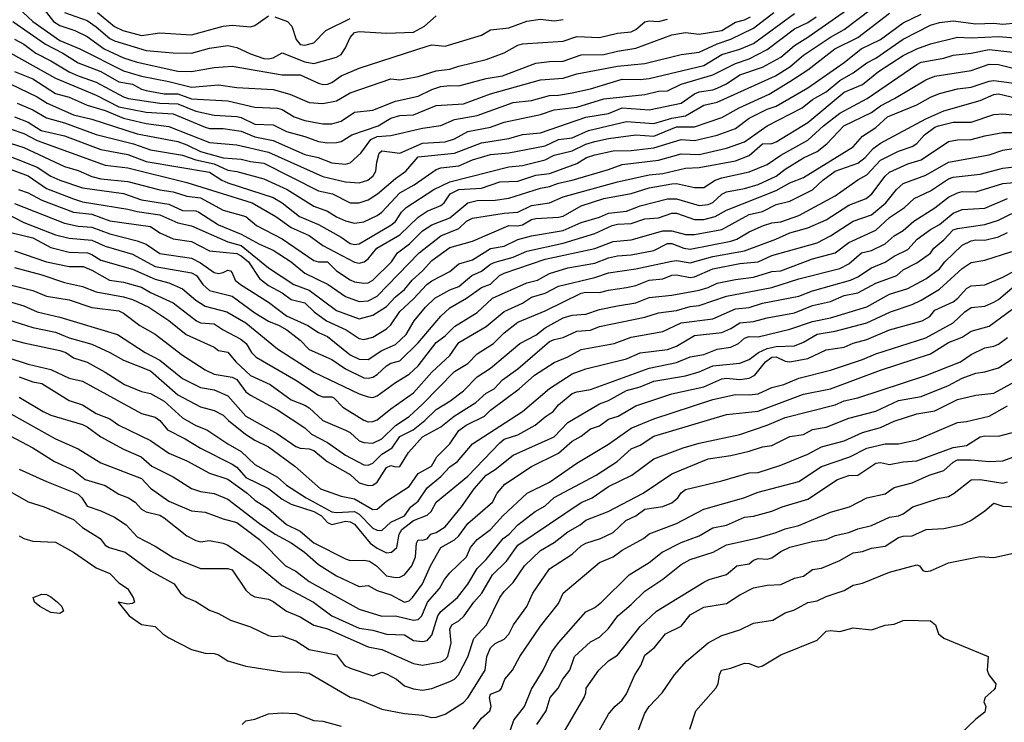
# Model space of a CAD drawing. Header units: metres. Extents: x -46681 to -43747, y -240911 to -237677.
# Tile 443 of 656: x -44693 to -44584, y -239536 to -239459. Entities that reach past the tile are written whole.
import ezdxf

# ---------------------------------------------------------------- set-up
doc = ezdxf.new("R2010")
doc.units = ezdxf.units.M
doc.layers.add('CONTOUR_INDEX', color=1, linetype='Continuous')
doc.layers.add('CONTOUR_INTER', color=3, linetype='Continuous')

msp = doc.modelspace()

# ---------------------------------------------------------------- linework, layer by layer
at = {"layer": 'CONTOUR_INDEX'}
for points, elevation in [([(-44692.84, -239468.02), (-44691.1, -239468.75), (-44689.6, -239469.62), (-44687.6, -239470.2), (-44684.1, -239471.47), (-44679.99, -239472.52), (-44678.1, -239473.17), (-44674.6, -239473.77), (-44673.1, -239474.26), (-44671.1, -239474.7), (-44669.6, -239475.4), (-44668.6, -239475.54), (-44665.6, -239476.36), (-44663.04, -239477.52), (-44660.1, -239479.36), (-44658.6, -239479.91), (-44657.6, -239480.56), (-44656.6, -239481.01), (-44655.6, -239481.26), (-44654.6, -239481.1), (-44653.1, -239480.41), (-44652.59, -239480.02), (-44650.6, -239477.89), (-44649.04, -239477.02), (-44646.6, -239475.32), (-44646.1, -239475.16), (-44644.1, -239474.94), (-44642.6, -239474.25), (-44640.6, -239473.68), (-44638.6, -239473.51), (-44634.6, -239472.73), (-44633.1, -239472.01), (-44631.6, -239471.83), (-44629.82, -239471.02), (-44625.6, -239470.06), (-44622.6, -239470.27), (-44620.6, -239469.67), (-44619.1, -239469.43), (-44617.1, -239468.23), (-44615.6, -239467.92), (-44609.2, -239465.02), (-44607.6, -239464.01), (-44606.1, -239462.72), (-44603.1, -239460.74), (-44601.6, -239459.91), (-44597.1, -239456.45)], 85), ([(-44693.29, -239459.02), (-44689.68, -239461.52), (-44687.78, -239462.52), (-44686.1, -239463.59), (-44683.6, -239464.52), (-44681.6, -239465.67), (-44680.1, -239465.94), (-44679.1, -239466.48), (-44678.6, -239466.62), (-44676.6, -239467), (-44675.1, -239467), (-44673.6, -239467.54), (-44669.6, -239467.75), (-44666.6, -239468.45), (-44664.1, -239468.57), (-44663.6, -239468.71), (-44662.28, -239469.52), (-44661.1, -239469.92), (-44659.1, -239470.29), (-44658.1, -239470.29), (-44657.1, -239470.02), (-44655.6, -239469.01), (-44653.6, -239468.79), (-44651.1, -239467.8), (-44648.6, -239467.24), (-44647.1, -239466.52), (-44646.1, -239466.2), (-44645.1, -239466.06), (-44644.1, -239466.1), (-44641.1, -239465.29), (-44639.31, -239465.02), (-44635.6, -239463.6), (-44634.1, -239463.41), (-44632.6, -239463.39), (-44630.6, -239462.68), (-44628.1, -239462.66), (-44626.6, -239462.28), (-44624.6, -239461.96), (-44620.6, -239460.48), (-44619.1, -239460.24), (-44617.6, -239460.42), (-44615.1, -239460), (-44613.6, -239459.09), (-44612.6, -239458.83), (-44611.95, -239458.52)], 80), ([(-44697.1, -239474.01), (-44691.6, -239476.02), (-44689.6, -239477.43), (-44686.6, -239478.58), (-44685.6, -239478.88), (-44680.6, -239479.7), (-44679.6, -239479.98), (-44677.1, -239480.32), (-44675.1, -239481.22), (-44673.6, -239481.54), (-44669.6, -239483.3), (-44668.1, -239483.72), (-44665.1, -239486.16), (-44662.32, -239488.02), (-44660.6, -239488.63), (-44657.6, -239490.88), (-44655.1, -239491.78), (-44653.6, -239491.38), (-44652.1, -239490.43), (-44651.1, -239489.38), (-44650.1, -239488.57), (-44649.24, -239487.52), (-44648.1, -239486.51), (-44647.1, -239485.37), (-44645.1, -239483.93), (-44642.6, -239483.22), (-44638.6, -239481.52), (-44637.6, -239481.56), (-44637.1, -239481.45), (-44636.1, -239480.86), (-44635.6, -239480.74), (-44633.1, -239480.59), (-44632.6, -239480.46), (-44630.6, -239479.34), (-44628.1, -239478.54), (-44625.1, -239477.97), (-44623.1, -239477.37), (-44620.6, -239476.91), (-44620.1, -239476.88), (-44618.1, -239477.32), (-44617.1, -239477.3), (-44615.82, -239476.52), (-44615.1, -239476.24), (-44612.1, -239475.59), (-44610.1, -239474.77), (-44608.6, -239473.75), (-44605.6, -239472.09), (-44603.89, -239470.52), (-44602.1, -239469.14), (-44599.09, -239467.52), (-44593.6, -239463.75), (-44593.1, -239463.51), (-44590.6, -239463.06), (-44589.6, -239462.72), (-44587.6, -239462.52), (-44585.6, -239462.1), (-44579.1, -239462.84)], 90), ([(-44693.1, -239484.29), (-44689.6, -239485.51), (-44687.1, -239486.01), (-44685.56, -239486.02), (-44684.6, -239486.42), (-44682.65, -239487.52), (-44681.1, -239487.76), (-44679.1, -239488.3), (-44678.1, -239488.91), (-44675.6, -239490.04), (-44673.04, -239492.02), (-44672.6, -239492.23), (-44671.1, -239492.34), (-44670.1, -239493.02), (-44668.15, -239494.02), (-44667.58, -239494.52), (-44666.98, -239495.52), (-44666.45, -239496.02), (-44662.1, -239498.54), (-44659.6, -239500.21), (-44659.1, -239500.39), (-44658.1, -239500.41), (-44657.89, -239500.52), (-44656.89, -239501.52), (-44654.6, -239502.97), (-44654.1, -239503.16), (-44653.6, -239503.13), (-44653.1, -239502.93), (-44651.6, -239501.71), (-44649.1, -239499.97), (-44647.1, -239497.67), (-44645.1, -239495.84), (-44644.1, -239494.39), (-44641.1, -239492.65), (-44639.1, -239490.99), (-44637.1, -239490.08), (-44636.1, -239489.39), (-44634.6, -239488.95), (-44633.1, -239488.18), (-44629.1, -239487.24), (-44627.6, -239486.71), (-44624.6, -239486.28), (-44620.6, -239485.42), (-44620.1, -239485.37), (-44618.6, -239485.63), (-44616.1, -239484.92), (-44612.6, -239484.31), (-44609.14, -239483.02), (-44607.6, -239482.3), (-44605.6, -239481.77), (-44603.6, -239480.87), (-44601.1, -239479.27), (-44599.18, -239478.52), (-44598.54, -239478.02), (-44597.1, -239476.07), (-44596.6, -239475.62), (-44594.6, -239474.72), (-44593.1, -239474.28), (-44590.1, -239472.26), (-44589.1, -239472.07), (-44587.6, -239472.04), (-44586.1, -239471.62), (-44584.1, -239471.26), (-44581.1, -239471.26)], 95), ([(-44694.6, -239493.77), (-44692.1, -239494.44), (-44688.1, -239495.27), (-44687.47, -239495.52), (-44686.6, -239496.09), (-44685.1, -239496.58), (-44683.1, -239497.68), (-44681, -239499.02), (-44679.1, -239499.79), (-44678.1, -239500.04), (-44676.6, -239500.87), (-44674.6, -239502.72), (-44673.1, -239503.55), (-44671.91, -239504.02), (-44669.6, -239505.58), (-44668.1, -239506.42), (-44666.6, -239507.87), (-44664.1, -239509.26), (-44663.1, -239510.14), (-44660.93, -239511.52), (-44658.1, -239513.06), (-44657.6, -239513.16), (-44655.6, -239513.02), (-44655.1, -239513.32), (-44653.6, -239514.87), (-44653.1, -239515.09), (-44652.6, -239515.11), (-44651.6, -239514.2), (-44650.09, -239513.52), (-44649.41, -239512.52), (-44648.6, -239511.9), (-44647.6, -239510.44), (-44646.1, -239509.19), (-44645.1, -239508.12), (-44644.27, -239507.52), (-44642.6, -239505.57), (-44637.1, -239502), (-44634.1, -239499.47), (-44631.6, -239497.85), (-44630.1, -239497.31), (-44625.6, -239496.19), (-44624.1, -239495.56), (-44621.1, -239495.19), (-44620.1, -239494.81), (-44618.1, -239493.65), (-44615.1, -239493.3), (-44614.1, -239492.86), (-44613.1, -239492.22), (-44611.6, -239492.1), (-44610.1, -239491.69), (-44607.1, -239491.13), (-44605.1, -239490.34), (-44603.1, -239489.89), (-44601.6, -239489.21), (-44600.1, -239488.92), (-44598.1, -239487.88), (-44595.79, -239487.02), (-44595.1, -239486.39), (-44593.6, -239485.63), (-44592.1, -239484.56), (-44591.71, -239484.02), (-44590.6, -239483.09), (-44589.6, -239481.99), (-44589.1, -239481.82), (-44586.1, -239481.4), (-44584.6, -239480.9), (-44583.1, -239480.2)], 100), ([(-44693.6, -239504.7), (-44691.1, -239506.02), (-44688.7, -239507.52), (-44686.6, -239508.49), (-44685.32, -239509.52), (-44683.1, -239510.18), (-44681.6, -239511.13), (-44680.55, -239511.52), (-44679.82, -239512.02), (-44679.1, -239512.76), (-44678.6, -239513.06), (-44677.1, -239513.45), (-44676.6, -239513.72), (-44674.1, -239515.72), (-44673.1, -239516.23), (-44672.6, -239516.38), (-44671.6, -239516.23), (-44670.1, -239516.51), (-44669.6, -239516.74), (-44666.1, -239519.13), (-44663.6, -239521.2), (-44660.13, -239523.02), (-44658.1, -239524.53), (-44655.1, -239525.9), (-44653.6, -239526.12), (-44652.1, -239526.56), (-44650.1, -239526.64), (-44649.1, -239527.25), (-44648.1, -239527.36), (-44647.6, -239527.24), (-44647.1, -239526.67), (-44646.42, -239524.52), (-44646.1, -239524.06), (-44644.26, -239522.52), (-44643.1, -239521.06), (-44642.1, -239519.32), (-44641.1, -239518.31), (-44639.23, -239516.02), (-44638.57, -239515.52), (-44637.6, -239514.51), (-44635.7, -239513.02), (-44634.6, -239512.4), (-44633.6, -239511.5), (-44628.96, -239509.02), (-44626.66, -239507.52), (-44625.1, -239506.14), (-44624.1, -239505.72), (-44622.6, -239504.73), (-44614.6, -239502.35), (-44611.1, -239501.97), (-44606.1, -239500.11), (-44603.1, -239499.5), (-44597.6, -239497.47), (-44592.1, -239495.64), (-44590.1, -239494.42), (-44588.6, -239493.83), (-44587.6, -239493.17), (-44585.6, -239492.59), (-44583.1, -239490.78)], 105), ([(-44639.06, -239539.02), (-44638.06, -239536.02), (-44636.88, -239534.52), (-44636.1, -239532.62), (-44634.82, -239530.52), (-44633.84, -239528.52), (-44633.1, -239527.52), (-44630.1, -239524.1), (-44629.1, -239523.6), (-44628.37, -239523.02), (-44625.33, -239520.02), (-44623.1, -239518.64), (-44621.67, -239517.52), (-44619.6, -239516.44), (-44617.6, -239515.73), (-44616.1, -239514.85), (-44614.6, -239514.55), (-44612.6, -239513.64), (-44611.6, -239513.55), (-44609.6, -239512.99), (-44608.43, -239512.52), (-44605.6, -239511.68), (-44602.34, -239509.52), (-44601.1, -239509.05), (-44600.1, -239509.02), (-44598.1, -239507.71), (-44597.6, -239507.65), (-44596.6, -239507.86), (-44595.1, -239507.56), (-44593.6, -239507.43), (-44589.6, -239505.97), (-44588.1, -239505.74), (-44586.6, -239504.8), (-44586.1, -239504.69), (-44584.6, -239504.73), (-44581.1, -239503.82)], 110), ([(-44618.64, -239537.02), (-44617.97, -239535.02), (-44615.77, -239532.52), (-44615.49, -239532.02), (-44615.36, -239531.02), (-44615.15, -239530.52), (-44614.1, -239530.32), (-44612.6, -239529.77), (-44612.1, -239529.79), (-44611.1, -239530.2), (-44610.6, -239530.05), (-44608.6, -239528.83), (-44604.6, -239527.23), (-44603.6, -239526.23), (-44603.1, -239526.16), (-44602.1, -239526.27), (-44600.6, -239525.87), (-44598.6, -239526.09), (-44597.1, -239525.56), (-44596.1, -239525.44), (-44595.1, -239525.04), (-44594.73, -239525.02)], 115), ([(-44594.73, -239525.02), (-44592.1, -239525.07), (-44591.53, -239525.52), (-44591.2, -239526.52), (-44590.6, -239526.99), (-44585.74, -239529.02), (-44585.82, -239530.52), (-44585.67, -239531.02), (-44584.89, -239532.02), (-44584.95, -239532.52), (-44585.1, -239532.71), (-44586.05, -239533.52), (-44586.22, -239534.02), (-44586, -239534.52), (-44586.1, -239535.16), (-44587.1, -239535.91), (-44588.73, -239537.52)], 115)]:
    msp.add_lwpolyline(points, dxfattribs=dict(at, elevation=elevation))
at = {"layer": 'CONTOUR_INTER'}
for points, elevation in [([(-44693.6, -239465.89), (-44690.6, -239467.33), (-44689.51, -239468.02), (-44686.6, -239469.3), (-44684.6, -239469.79), (-44679.6, -239471.41), (-44675.1, -239472.25), (-44674.1, -239472.61), (-44672.6, -239473.36), (-44670.1, -239474.05), (-44668.1, -239474.19), (-44667.1, -239474.46), (-44665.6, -239474.65), (-44659.6, -239477.68), (-44658.04, -239478.02), (-44656.1, -239478.99), (-44655.1, -239478.99), (-44654.1, -239478.67), (-44653.08, -239478.02), (-44651.1, -239476.31), (-44649.94, -239475.52), (-44648.6, -239473.95), (-44644.6, -239473.54), (-44641.6, -239472.39), (-44638.6, -239471.9), (-44637.1, -239471.48), (-44635.1, -239471.29), (-44630.1, -239469.58), (-44627.6, -239469.16), (-44626.1, -239468.53), (-44623.1, -239468.77), (-44619.6, -239468.03), (-44618.1, -239466.98), (-44617.6, -239466.76), (-44616.1, -239466.55), (-44615.6, -239466.35), (-44614.6, -239465.9), (-44613.1, -239464.88), (-44610.6, -239464.06), (-44608.6, -239462.94), (-44607.1, -239461.65), (-44605.6, -239460.74), (-44600.6, -239457.25)], 84), ([(-44693.6, -239462.48), (-44688.6, -239465.28), (-44684.1, -239467.15), (-44681.6, -239468.42), (-44678.6, -239469), (-44675.6, -239469.19), (-44672.1, -239470.68), (-44671.6, -239470.82), (-44670.1, -239470.81), (-44668.1, -239471.09), (-44666.6, -239471.74), (-44664.6, -239472.13), (-44661.1, -239473.69), (-44659.64, -239474.02), (-44658.1, -239474.6), (-44656.6, -239474.73), (-44656.1, -239474.59), (-44654.91, -239473.52), (-44653.82, -239472.02), (-44653.1, -239471.69), (-44651.6, -239471.58), (-44648.1, -239470.79), (-44646.1, -239470.48), (-44644.6, -239469.81), (-44642.1, -239469.37), (-44638.1, -239467.95), (-44636.1, -239467.71), (-44634.1, -239467.16), (-44633.1, -239467.15), (-44631.6, -239466.89), (-44629.6, -239466.44), (-44626.1, -239465.39), (-44624.1, -239465.43), (-44623.1, -239465.3), (-44617.1, -239463.86), (-44615.1, -239462.66), (-44613.1, -239462.06), (-44611.6, -239461.43), (-44607.1, -239458.13)], 82), ([(-44693.6, -239470.85), (-44692.1, -239471.37), (-44690.6, -239472.15), (-44683.1, -239474.84), (-44680.6, -239475.16), (-44674.1, -239476.75), (-44666.92, -239479.02), (-44664.3, -239480.52), (-44662.6, -239481.74), (-44660.6, -239482.61), (-44659.1, -239483.71), (-44655.6, -239485.54), (-44655.1, -239485.64), (-44654.55, -239485.52), (-44654.1, -239485.18), (-44653.15, -239484.02), (-44650.6, -239482.53), (-44648.6, -239480.58), (-44647.6, -239479.92), (-44646.1, -239479.31), (-44645.74, -239479.02), (-44645.07, -239478.02), (-44644.1, -239477.54), (-44641.6, -239477.38), (-44639.6, -239476.71), (-44637.6, -239476.62), (-44635.6, -239475.94), (-44634.1, -239475.76), (-44633.6, -239475.6), (-44631.1, -239474.66), (-44630.01, -239474.02), (-44629.1, -239473.73), (-44627.1, -239473.29), (-44625.1, -239473.24), (-44622.6, -239472.94), (-44619.6, -239472.04), (-44618.1, -239472.13), (-44615.6, -239471.54), (-44613.6, -239470.82), (-44612.1, -239469.66), (-44610.1, -239468.67), (-44609.1, -239468.35), (-44605.6, -239466.32), (-44601.6, -239463.52), (-44599.72, -239462.02), (-44597.6, -239461.02), (-44595.1, -239459.17), (-44593.1, -239458.22)], 87), ([(-44693.13, -239469.52), (-44691.6, -239470.12), (-44690.16, -239471.02), (-44687.6, -239471.63), (-44683.6, -239473.11), (-44680.6, -239473.67), (-44678.6, -239474.44), (-44671.6, -239475.61), (-44670.24, -239476.52), (-44669.6, -239476.81), (-44664.6, -239478.41), (-44663.6, -239479.01), (-44661.69, -239480.52), (-44659.6, -239481.38), (-44657.1, -239482.79), (-44656.1, -239483.49), (-44655.6, -239483.61), (-44655.1, -239483.53), (-44651.6, -239481.48), (-44651.1, -239481.05), (-44650.43, -239480.02), (-44649.93, -239479.52), (-44646.86, -239477.52), (-44645.1, -239476.7), (-44638.6, -239475.05), (-44637.1, -239474.88), (-44634.6, -239474.26), (-44633.6, -239473.76), (-44631.6, -239473.27), (-44630.1, -239472.54), (-44629.1, -239472.23), (-44627.6, -239471.91), (-44624.6, -239471.52), (-44622.6, -239471.67), (-44620.1, -239470.64), (-44618.1, -239470.63), (-44615.1, -239469.6), (-44613.18, -239468.52), (-44609.87, -239467.02), (-44607.6, -239465.65), (-44605.6, -239464.33), (-44602.63, -239462.02), (-44600.1, -239460.79), (-44596.6, -239458.11)], 86), ([(-44693.1, -239460.98), (-44692.1, -239461.53), (-44690.77, -239462.52), (-44689.1, -239463.35), (-44687.1, -239464.56), (-44686.1, -239465.02), (-44684.1, -239465.69), (-44681.1, -239467.31), (-44680.56, -239467.52), (-44677.1, -239468.02), (-44675.1, -239468.1), (-44673.1, -239468.92), (-44671.1, -239469.33), (-44668.6, -239469.48), (-44668.1, -239469.6), (-44666.6, -239470.33), (-44664.6, -239470.41), (-44663.1, -239471.16), (-44661.1, -239471.69), (-44659.6, -239472.23), (-44658.6, -239472.41), (-44657.6, -239472.36), (-44657.1, -239472.25), (-44655.92, -239471.52), (-44652.99, -239470.52), (-44651.6, -239469.68), (-44650.6, -239469.38), (-44649.1, -239469.29), (-44646.6, -239468.29), (-44643.6, -239468.08), (-44640.6, -239467.01), (-44635.1, -239465.46), (-44632.6, -239465.25), (-44631.1, -239464.77), (-44626.6, -239463.94), (-44623.6, -239463.63), (-44619.6, -239462.65), (-44617.6, -239462.39), (-44615.6, -239461.47), (-44614.1, -239460.96), (-44611.6, -239459.75), (-44609.35, -239458.02)], 81), ([(-44692.71, -239457.52), (-44691.1, -239459.02), (-44688.1, -239461.12), (-44685.9, -239462.02), (-44681.1, -239464.45), (-44679.1, -239465.03), (-44676.1, -239465.62), (-44673.6, -239466.27), (-44670.6, -239466), (-44668.6, -239466.3), (-44664.6, -239466.52), (-44662.74, -239467.02), (-44660.6, -239467.93), (-44659.1, -239468.07), (-44657.6, -239467.77), (-44656.1, -239466.89), (-44651.6, -239465.32), (-44650.6, -239465.44), (-44648.6, -239465.09), (-44646.6, -239464.46), (-44645.1, -239464.29), (-44644.1, -239463.93), (-44641.1, -239463.21), (-44639.1, -239462.46), (-44637.6, -239461.64), (-44637.1, -239461.49), (-44632.6, -239461.2), (-44631.1, -239460.67), (-44628.6, -239460.77), (-44626.6, -239460.29), (-44625.1, -239460.17), (-44624.6, -239459.91), (-44623.6, -239459.06), (-44623.1, -239458.93), (-44622.1, -239459.01), (-44621.1, -239458.75)], 79), ([(-44690.1, -239457.35), (-44688.83, -239459.02), (-44688.1, -239459.46), (-44686.45, -239460.02), (-44685.1, -239460.67), (-44683.21, -239462.02), (-44681.1, -239463.03), (-44679.6, -239463.51), (-44675.1, -239464.49), (-44673.6, -239464.53), (-44671.1, -239464.09), (-44669.1, -239463.95), (-44663.6, -239464.9), (-44661.6, -239464.9), (-44659.6, -239465.83), (-44659.1, -239465.98), (-44658.6, -239465.92), (-44658.1, -239465.74), (-44657.1, -239465.01), (-44655.1, -239464.15), (-44647.6, -239461.74), (-44647.1, -239461.6), (-44645.6, -239461.74), (-44641.6, -239460.52), (-44640.6, -239459.94), (-44638.6, -239459.71), (-44636.6, -239458.99), (-44635.1, -239458.75), (-44633.6, -239458.93), (-44632.6, -239458.8)], 78), ([(-44687.6, -239458.04), (-44685.1, -239458.9), (-44684.1, -239459.59), (-44682.6, -239460.88), (-44682.1, -239461.14), (-44678.6, -239462.22), (-44675.6, -239462.48), (-44673.6, -239462.5), (-44671.6, -239461.97), (-44669.6, -239461.68), (-44668.6, -239461.9), (-44667.1, -239462.6), (-44665.6, -239463.1), (-44665.1, -239463.15), (-44664.6, -239463.02), (-44663.6, -239462.49), (-44661.1, -239463.45), (-44660.1, -239463.63), (-44657.6, -239462.96), (-44657.1, -239462.67), (-44656.6, -239461.91), (-44656.1, -239460.8), (-44655.6, -239460.24), (-44655.1, -239460.12), (-44652.1, -239460.29), (-44649.1, -239460.21), (-44647.91, -239459.52), (-44646.6, -239458.39)], 77), ([(-44683.96, -239458.02), (-44682.1, -239459.58), (-44681.16, -239460.02), (-44679.1, -239460.55), (-44677.1, -239460.26), (-44673.6, -239460.47), (-44670.1, -239459.52), (-44669.1, -239459.41), (-44667.1, -239459.61), (-44666.6, -239459.45), (-44665.1, -239458.4)], 76), ([(-44693.6, -239472.44), (-44692.1, -239472.9), (-44687.6, -239475.02), (-44686.1, -239475.44), (-44684.6, -239476.1), (-44683.6, -239476.38), (-44680.6, -239476.66), (-44677.1, -239477.58), (-44675.6, -239477.78), (-44674.1, -239478.27), (-44672.6, -239478.47), (-44670.1, -239479.81), (-44667.6, -239480.52), (-44666.42, -239481.52), (-44663.6, -239482.97), (-44660.1, -239485.35), (-44659.6, -239485.5), (-44658.6, -239485.5), (-44657.59, -239486.52), (-44656.1, -239487.49), (-44655.6, -239487.71), (-44654.6, -239487.86), (-44654.1, -239487.81), (-44653.6, -239487.54), (-44651.52, -239485.52), (-44650.89, -239484.52), (-44649.56, -239483.52), (-44648.1, -239482.08), (-44647.1, -239481.45), (-44645.1, -239480.66), (-44643.1, -239479.01), (-44642.1, -239478.74), (-44640.1, -239478.7), (-44638.6, -239478.5), (-44635.1, -239477.38), (-44634.1, -239477.21), (-44633.1, -239476.83), (-44631.6, -239476.52), (-44627.6, -239475.35), (-44626.1, -239474.77), (-44622.1, -239474.3), (-44619.6, -239473.62), (-44617.6, -239473.68), (-44614.6, -239472.98), (-44612.6, -239472.3), (-44610.1, -239470.53), (-44606.23, -239468.52), (-44605.1, -239467.61), (-44603.6, -239466.76), (-44602.1, -239465.52), (-44600.6, -239464.69), (-44599.1, -239463.57), (-44598.1, -239463.07), (-44595.1, -239460.98), (-44592.1, -239459.44), (-44591.1, -239459.14), (-44589.6, -239458.94), (-44587.1, -239459.26), (-44585.1, -239459.2), (-44584.1, -239459.3), (-44582.6, -239459.16)], 88), ([(-44693.1, -239464.52), (-44691.1, -239465.34), (-44688.6, -239466.96), (-44687.1, -239467.36), (-44685.1, -239468.24), (-44683.1, -239468.84), (-44681.1, -239469.66), (-44678.6, -239470.26), (-44676.1, -239470.59), (-44671.6, -239472.35), (-44668.6, -239472.63), (-44665.1, -239473.43), (-44659.1, -239476.09), (-44656.6, -239476.7), (-44655.1, -239476.79), (-44654.13, -239476.52), (-44653.55, -239476.02), (-44653.27, -239475.52), (-44653.17, -239474.52), (-44652.88, -239473.52), (-44652.6, -239473.27), (-44650.6, -239473.54), (-44648.1, -239472.44), (-44645.6, -239472.28), (-44644.6, -239471.96), (-44643.1, -239471.16), (-44640.6, -239470.67), (-44639.1, -239470.1), (-44635.1, -239469.26), (-44633.6, -239468.76), (-44631.1, -239468.48), (-44628.1, -239467.56), (-44623.6, -239467.07), (-44622.1, -239466.68), (-44621.1, -239466.65), (-44619.6, -239465.91), (-44616.1, -239464.89), (-44613.6, -239463.65), (-44612.1, -239463.15), (-44610.1, -239462.1), (-44607.1, -239459.83), (-44605.6, -239459.14), (-44604.7, -239458.52)], 83), ([(-44664.42, -239458.52), (-44663, -239459.02), (-44662.53, -239459.52), (-44662.04, -239461.02), (-44661.6, -239461.56), (-44661.1, -239461.62), (-44660.1, -239461.36), (-44658.79, -239460.02), (-44656.1, -239458.69)], 76), ([(-44695.1, -239473.3), (-44690.6, -239475.09), (-44689.1, -239476.07), (-44688.1, -239476.5), (-44685.6, -239477.36), (-44681.1, -239477.98), (-44679.1, -239478.67), (-44676.1, -239479.17), (-44674.6, -239479.84), (-44673.1, -239479.9), (-44672.79, -239480.02), (-44670.6, -239481.43), (-44668.1, -239482.46), (-44666.1, -239483.57), (-44664.6, -239484.21), (-44662.59, -239485.52), (-44661.1, -239486.77), (-44658.53, -239488.02), (-44656.6, -239489.33), (-44655.1, -239489.9), (-44654.1, -239489.8), (-44653.1, -239489.29), (-44648.48, -239484.52), (-44646.1, -239482.63), (-44644.1, -239481.84), (-44643.25, -239481.02), (-44642.6, -239480.68), (-44639.1, -239480.14), (-44637.6, -239480.02), (-44636.1, -239479.31), (-44634.1, -239479.01), (-44632.6, -239478.33), (-44626.6, -239476.71), (-44623.1, -239475.92), (-44621.6, -239475.77), (-44619.1, -239475.17), (-44617.6, -239475.13), (-44613.6, -239474.38), (-44612.1, -239473.79), (-44610.62, -239472.52), (-44609.6, -239472.46), (-44609.1, -239472.27), (-44605.6, -239470.17), (-44601.6, -239466.8), (-44599.6, -239465.96), (-44597.82, -239464.52), (-44595.1, -239462.77), (-44593.6, -239462.04), (-44592.1, -239461.49), (-44589.1, -239460.76), (-44587.6, -239460.82), (-44584.6, -239460.66), (-44579.6, -239461.09)], 89), ([(-44692.68, -239477.52), (-44691.6, -239477.92), (-44690.1, -239478.71), (-44686.6, -239480.03), (-44684.6, -239480.27), (-44682.6, -239480.99), (-44678.1, -239481.63), (-44677.1, -239482.33), (-44675.6, -239482.99), (-44673.6, -239483.28), (-44671.6, -239484.29), (-44668.6, -239484.59), (-44668.1, -239484.85), (-44667.3, -239485.52), (-44666.1, -239487.35), (-44665.1, -239488.11), (-44663.6, -239488.92), (-44662.6, -239489.66), (-44661.1, -239490.04), (-44660.06, -239491.02), (-44658.72, -239492.02), (-44656.53, -239493.02), (-44655.1, -239493.97), (-44654.6, -239494.06), (-44653.6, -239493.83), (-44652.1, -239492.9), (-44651.6, -239492.45), (-44650.6, -239490.97), (-44649.1, -239489.6), (-44647.65, -239488.02), (-44647.1, -239487.6), (-44645.1, -239486.57), (-44644.1, -239485.75), (-44642.6, -239485.3), (-44640.6, -239484.04), (-44639.1, -239483.77), (-44637.6, -239483.06), (-44636.1, -239482.64), (-44632.6, -239482.06), (-44630.6, -239481.16), (-44628.6, -239480.58), (-44627.6, -239480.15), (-44625.6, -239479.93), (-44624.1, -239479.35), (-44621.1, -239478.57), (-44620.1, -239478.57), (-44617.6, -239479.31), (-44616.6, -239479.18), (-44616.1, -239478.97), (-44615.1, -239478.04), (-44614.6, -239477.78), (-44612.6, -239477.42), (-44611.1, -239476.99), (-44609.1, -239476.06), (-44608.1, -239475.29), (-44606.1, -239474.04), (-44604.6, -239473.36), (-44603.53, -239472.52), (-44601.65, -239470.52), (-44598.6, -239469.05), (-44597.6, -239468.31), (-44596.04, -239467.52), (-44592.6, -239465.46), (-44591.6, -239465.05), (-44587.6, -239464.43), (-44585.6, -239463.72), (-44584.6, -239463.75), (-44583.1, -239464.11)], 91), ([(-44693.1, -239479.09), (-44687.6, -239481.25), (-44686.1, -239481.59), (-44684.6, -239481.68), (-44682.6, -239482.42), (-44679.6, -239483.19), (-44678.6, -239483.58), (-44677.1, -239484.58), (-44673.6, -239485.12), (-44672.6, -239485.61), (-44671.1, -239486.69), (-44670.6, -239486.78), (-44670.1, -239486.7), (-44669.6, -239486.43), (-44669.29, -239486.52), (-44669.1, -239486.71), (-44668.78, -239487.52), (-44668.19, -239488.02), (-44665.1, -239489.95), (-44663.1, -239491.46), (-44660.77, -239492.52), (-44659.6, -239493.29), (-44658.6, -239493.74), (-44656.1, -239495.75), (-44655.1, -239496.23), (-44654.1, -239496.26), (-44652.6, -239495.29), (-44651.1, -239494.63), (-44649.91, -239493.52), (-44649.03, -239492.02), (-44647.8, -239490.52), (-44646.76, -239489.52), (-44645.1, -239488.61), (-44644.1, -239488.22), (-44642.68, -239487.02), (-44641.6, -239486.53), (-44640.6, -239485.78), (-44640.1, -239485.55), (-44638.1, -239484.98), (-44636.6, -239484.32), (-44632.6, -239483.47), (-44629.1, -239482.39), (-44627.21, -239481.52), (-44626.6, -239481.37), (-44625.1, -239481.28), (-44623.6, -239480.76), (-44622.1, -239480.65), (-44620.6, -239480.14), (-44620.1, -239480.14), (-44618.1, -239480.86), (-44617.1, -239480.85), (-44615.83, -239480.52), (-44614.6, -239479.8), (-44609.1, -239477.63), (-44607.6, -239476.79), (-44606.1, -239476.21), (-44600.6, -239472.84), (-44599.6, -239471.65), (-44598.1, -239470.69), (-44596.83, -239469.52), (-44593.6, -239468.21), (-44592.1, -239467.35), (-44591.1, -239466.94), (-44589.1, -239466.45), (-44587.6, -239466.26), (-44585.6, -239465.58), (-44585.1, -239465.54), (-44582.6, -239465.85)], 92), ([(-44695.1, -239479.65), (-44692.1, -239481.18), (-44688.6, -239482.55), (-44687.1, -239482.89), (-44684.6, -239483.13), (-44683.1, -239483.8), (-44680.1, -239484.67), (-44677.6, -239486.01), (-44673.6, -239486.71), (-44673.04, -239487.02), (-44672.36, -239488.02), (-44671.6, -239488.68), (-44669.1, -239489.29), (-44666.6, -239491.15), (-44665.1, -239492.06), (-44663.93, -239492.52), (-44663.08, -239493.02), (-44661.6, -239494.13), (-44660.6, -239495.19), (-44658.1, -239496.29), (-44656.6, -239497.29), (-44654.6, -239498.3), (-44654.1, -239498.35), (-44653.6, -239498.23), (-44653.1, -239497.92), (-44652.1, -239496.97), (-44651.6, -239496.67), (-44650.6, -239496.41), (-44648.6, -239494.45), (-44646.1, -239491.51), (-44645.1, -239490.57), (-44643.27, -239489.52), (-44641.6, -239488.34), (-44640.6, -239487.97), (-44639.63, -239487.02), (-44639.1, -239486.76), (-44634.6, -239485.23), (-44629.1, -239484.03), (-44627.1, -239483.26), (-44625.1, -239483.07), (-44621.6, -239482.1), (-44620.6, -239482.08), (-44619.1, -239482.48), (-44618.1, -239482.51), (-44615.1, -239481.95), (-44612.1, -239480.3), (-44610.6, -239479.98), (-44609.1, -239479.2), (-44607.6, -239478.82), (-44605.1, -239477.56), (-44603.98, -239476.52), (-44602.6, -239475.52), (-44600.1, -239474.62), (-44599.31, -239474.02), (-44598.41, -239473.02), (-44597.6, -239472.42), (-44592.6, -239469.73), (-44590.6, -239468.85), (-44586.6, -239467.74), (-44585.1, -239467.06), (-44584.6, -239467.01), (-44582.1, -239467.59)], 93), ([(-44694.6, -239482.01), (-44691.1, -239482.88), (-44689.1, -239483.94), (-44687.1, -239484.45), (-44685.08, -239484.52), (-44684.6, -239484.69), (-44683.6, -239485.32), (-44680.1, -239486.32), (-44677.6, -239487.41), (-44676.1, -239487.83), (-44674.6, -239488.47), (-44673.1, -239489.74), (-44672.1, -239490.39), (-44669.69, -239491.02), (-44667.6, -239492.23), (-44664.1, -239495.1), (-44660.1, -239497.67), (-44655.1, -239500.08), (-44654.1, -239500.4), (-44653.6, -239500.45), (-44653.1, -239500.3), (-44651.1, -239498.8), (-44649.6, -239497.89), (-44648.6, -239496.98), (-44646.6, -239494.4), (-44645.6, -239493.68), (-44644.6, -239492.65), (-44642.1, -239491.08), (-44640.38, -239489.52), (-44636.6, -239487.84), (-44635.42, -239487.52), (-44634.1, -239486.81), (-44632.1, -239486.18), (-44629.1, -239485.66), (-44627.6, -239485.08), (-44626.6, -239484.86), (-44625.1, -239484.75), (-44622.6, -239484.28), (-44621.1, -239483.48), (-44620.6, -239483.48), (-44619.3, -239484.02), (-44618.6, -239484.1), (-44614.1, -239483.22), (-44613.44, -239483.02), (-44612.1, -239482.19), (-44610.5, -239481.52), (-44609.6, -239481.22), (-44608.6, -239481.1), (-44606.6, -239480.39), (-44602.6, -239478.22), (-44600.1, -239476.47), (-44599.1, -239475.91), (-44597.6, -239474.32), (-44595.6, -239473.31), (-44594.1, -239472.81), (-44593.6, -239472.46), (-44592.75, -239471.52), (-44591.6, -239470.68), (-44591.2, -239470.52), (-44589.6, -239470.12), (-44587.6, -239470.1), (-44585.1, -239469.28), (-44584.1, -239469.19), (-44579.1, -239469.71)], 94), ([(-44693.1, -239486.14), (-44690.1, -239486.95), (-44687.6, -239487.79), (-44685.6, -239488.23), (-44684.1, -239488.82), (-44681.1, -239489.37), (-44680.1, -239489.68), (-44678.29, -239490.52), (-44676.1, -239491.99), (-44674.19, -239493.52), (-44671.1, -239494.9), (-44670.6, -239495.29), (-44669.6, -239495.48), (-44668.71, -239496.52), (-44667.1, -239498.05), (-44664.93, -239499.02), (-44662.6, -239500.74), (-44661.1, -239501.3), (-44660.6, -239501.62), (-44659.1, -239503.01), (-44656.6, -239504.05), (-44656.1, -239504.33), (-44655.1, -239505.24), (-44654.6, -239505.43), (-44653.6, -239505.5), (-44652.6, -239505.02), (-44651.1, -239503.55), (-44649.6, -239502.57), (-44648.1, -239501.21), (-44644.6, -239497.6), (-44643.1, -239496.72), (-44642.1, -239495.65), (-44640.28, -239494.52), (-44639.1, -239493.32), (-44637.6, -239492.17), (-44634.6, -239490.92), (-44630.6, -239488.96), (-44630.1, -239488.85), (-44628.6, -239488.91), (-44627.6, -239488.62), (-44625.6, -239488.35), (-44624.6, -239488.13), (-44623.1, -239487.55), (-44621.6, -239487.38), (-44620.6, -239486.98), (-44620.1, -239486.94), (-44618.6, -239487.22), (-44618.1, -239487.15), (-44616.1, -239486.27), (-44613.1, -239485.7), (-44611.1, -239485.51), (-44609.6, -239484.83), (-44604.6, -239483.41), (-44603.1, -239482.66), (-44600.6, -239481.04), (-44598.6, -239480.32), (-44597.01, -239479.02), (-44595.85, -239477.52), (-44595.1, -239476.88), (-44592.6, -239475.94), (-44590.1, -239474.53), (-44585.6, -239473.71), (-44584.1, -239473.19), (-44581.6, -239472.79)], 96), ([(-44693.6, -239488.03), (-44691.1, -239488.67), (-44689.6, -239489.3), (-44687.1, -239489.7), (-44684.6, -239490.56), (-44681.6, -239490.93), (-44681.1, -239491.17), (-44679.28, -239492.52), (-44677.6, -239493.5), (-44674.6, -239495.79), (-44672.1, -239497.43), (-44671.1, -239497.91), (-44669.1, -239498.21), (-44668.6, -239498.47), (-44667.6, -239499.85), (-44667.1, -239500.21), (-44664.1, -239501.83), (-44661.1, -239503.82), (-44660.37, -239504.52), (-44658.6, -239505.42), (-44656.6, -239506.83), (-44654.6, -239507.88), (-44654.1, -239507.94), (-44653.6, -239507.7), (-44652.6, -239506.71), (-44651.47, -239506.02), (-44650.6, -239504.78), (-44649.15, -239504.02), (-44647.86, -239503.02), (-44646.6, -239501.79), (-44645.1, -239500.87), (-44643.6, -239499.75), (-44642.1, -239498.2), (-44640.6, -239497.24), (-44637.38, -239494.52), (-44635.6, -239493.58), (-44634.6, -239492.79), (-44632.6, -239491.7), (-44631.6, -239491.39), (-44630.1, -239491.28), (-44628.6, -239490.77), (-44626.6, -239490.35), (-44624.6, -239490.04), (-44623.1, -239489.45), (-44620.6, -239489.19), (-44617.6, -239488.62), (-44616.6, -239488.34), (-44615.6, -239487.85), (-44613.6, -239487.45), (-44611.6, -239487.21), (-44609.6, -239486.59), (-44608.6, -239486.5), (-44605.1, -239485.18), (-44602.6, -239484.52), (-44601.1, -239483.37), (-44598.1, -239482.03), (-44596.6, -239480.61), (-44594.97, -239479.52), (-44593.9, -239478.52), (-44592.1, -239477.7), (-44590.1, -239476.38), (-44589.6, -239476.17), (-44586.6, -239475.86), (-44584.1, -239475.19), (-44581.6, -239474.91)], 97), ([(-44695.1, -239489.48), (-44692.1, -239490.36), (-44690.6, -239491.01), (-44688.1, -239491.6), (-44681.76, -239493.52), (-44678.71, -239495.52), (-44677.1, -239496.35), (-44674.6, -239498.38), (-44672.6, -239499.35), (-44671.1, -239499.63), (-44669.6, -239500.3), (-44667.6, -239502.52), (-44664.1, -239504.48), (-44662.1, -239505.86), (-44661.6, -239506.05), (-44660.6, -239506.12), (-44660.1, -239506.31), (-44658.64, -239507.52), (-44656.1, -239508.94), (-44655.1, -239509.89), (-44654.1, -239510.18), (-44653.6, -239510.12), (-44653.1, -239509.8), (-44652.1, -239508.17), (-44651.6, -239507.96), (-44651.1, -239508.1), (-44650.6, -239508.06), (-44649.66, -239506.52), (-44648.1, -239504.79), (-44646.1, -239503.69), (-44644.64, -239502.52), (-44642.24, -239501.02), (-44641.1, -239499.99), (-44640.23, -239499.52), (-44639.31, -239498.52), (-44637.6, -239497.31), (-44634.1, -239494.3), (-44633.6, -239494.06), (-44632.6, -239493.85), (-44631.1, -239493.16), (-44629.6, -239493.04), (-44628.6, -239492.63), (-44623.6, -239491.6), (-44622.1, -239491.13), (-44620.1, -239490.88), (-44618.6, -239490.44), (-44617.6, -239490.32), (-44614.6, -239489.31), (-44609.6, -239488.35), (-44606.6, -239487.37), (-44602.1, -239486.23), (-44601.1, -239485.72), (-44599.68, -239484.52), (-44598.6, -239484.26), (-44597.1, -239483.52), (-44596.1, -239482.63), (-44595.1, -239482.07), (-44593.93, -239481.02), (-44591.6, -239479.56), (-44590.1, -239478.38), (-44589.1, -239477.92), (-44588.6, -239477.77), (-44587.1, -239477.79), (-44584.1, -239476.89), (-44581.6, -239476.65)], 98), ([(-44694.6, -239491.63), (-44691.1, -239492.74), (-44688.6, -239493.28), (-44687.1, -239493.9), (-44684.6, -239494.6), (-44682.6, -239495.49), (-44681.1, -239496.34), (-44678.1, -239497.52), (-44675.1, -239500.18), (-44672.6, -239501.51), (-44671.1, -239501.91), (-44670.1, -239502.43), (-44669.53, -239503.02), (-44667.62, -239504.52), (-44666.6, -239505.18), (-44665.1, -239505.91), (-44662.21, -239508.02), (-44659.35, -239510.52), (-44657.1, -239511.33), (-44655.6, -239511.62), (-44653.6, -239512.81), (-44653.1, -239512.76), (-44652.1, -239511.9), (-44649.6, -239510.26), (-44648.6, -239508.86), (-44647.14, -239508.02), (-44646.54, -239507.02), (-44645.1, -239505.58), (-44644.1, -239504.1), (-44643.29, -239503.52), (-44641.26, -239502.52), (-44640.6, -239501.86), (-44637.45, -239499.52), (-44635.78, -239498.02), (-44633.6, -239496.59), (-44632.1, -239495.98), (-44630.6, -239495.19), (-44626.98, -239494.52), (-44625.1, -239493.83), (-44621.6, -239493.19), (-44619.6, -239492.24), (-44616.1, -239491.79), (-44613.6, -239490.71), (-44612.1, -239490.53), (-44610.6, -239490.06), (-44606.6, -239489.31), (-44605.1, -239488.72), (-44600.92, -239487.52), (-44600.1, -239487.17), (-44598.6, -239486.19), (-44597.1, -239485.55), (-44596.1, -239484.88), (-44594.6, -239484.17), (-44593.56, -239483.02), (-44592.1, -239481.96), (-44591.1, -239481.41), (-44589.6, -239480.15), (-44588.6, -239479.76), (-44586.1, -239479.6), (-44583.6, -239478.54)], 99), ([(-44698.6, -239494.5), (-44691.6, -239496.81), (-44689.1, -239497.38), (-44687.1, -239498.34), (-44685.6, -239498.68), (-44679.1, -239502.22), (-44677.6, -239502.65), (-44677.1, -239503.02), (-44676.23, -239504.02), (-44674.28, -239505.02), (-44672.6, -239506.07), (-44669.1, -239507.82), (-44668.6, -239508.15), (-44667.6, -239509.28), (-44665.1, -239510.48), (-44663.6, -239511.66), (-44662.6, -239512.24), (-44660.1, -239513.05), (-44659.27, -239513.52), (-44658.6, -239514.26), (-44658.1, -239514.45), (-44656.6, -239514.09), (-44656.1, -239514.17), (-44655.6, -239514.42), (-44653.89, -239516.52), (-44653.1, -239517.09), (-44652.1, -239517.58), (-44651.53, -239517.52), (-44650.96, -239517.02), (-44650.68, -239515.52), (-44650.39, -239515.02), (-44649.1, -239514.02), (-44647.6, -239513.44), (-44647.15, -239513.02), (-44646.6, -239512.02), (-44643.1, -239509.12), (-44639.6, -239505.45), (-44639.1, -239505.06), (-44637.6, -239504.58), (-44635.69, -239503.52), (-44634.6, -239502.59), (-44633.69, -239502.02), (-44633.1, -239501.29), (-44631.6, -239500.03), (-44631.1, -239499.83), (-44629.6, -239499.58), (-44623.1, -239497.22), (-44620.1, -239496.61), (-44618.6, -239495.98), (-44617.1, -239495.72), (-44615.6, -239495.15), (-44614.1, -239494.93), (-44613.25, -239494.52), (-44612.6, -239493.94), (-44612.1, -239493.76), (-44611.1, -239493.77), (-44607.6, -239492.92), (-44605.1, -239492.09), (-44603.1, -239491.68), (-44599.1, -239490.49), (-44596.6, -239489.08), (-44594.6, -239488.45), (-44592.6, -239487.4), (-44591.1, -239486.29), (-44590.5, -239485.52), (-44588.6, -239483.68), (-44587.6, -239483.19), (-44587.1, -239483.07), (-44586.1, -239483.11), (-44584.6, -239482.74), (-44583.6, -239482.26)], 101), ([(-44692.6, -239498.2), (-44691.1, -239498.75), (-44690.1, -239498.93), (-44687.1, -239500.79), (-44685.6, -239501.27), (-44684.1, -239502.23), (-44682.6, -239502.83), (-44681.6, -239503.53), (-44678.1, -239505.21), (-44676.1, -239506.6), (-44674.1, -239507.46), (-44671.6, -239508.82), (-44669.6, -239509.46), (-44667.46, -239511.02), (-44666.6, -239511.8), (-44665.1, -239512.75), (-44663.1, -239514.46), (-44661.6, -239515.19), (-44660.1, -239516.49), (-44656.6, -239518.26), (-44656.1, -239518.42), (-44654.6, -239518.41), (-44653.97, -239518.52), (-44653.18, -239519.02), (-44652.1, -239520.12), (-44651.1, -239520.31), (-44650.6, -239520.28), (-44650.1, -239520.01), (-44649.29, -239519.02), (-44648.87, -239518.02), (-44648.79, -239516.52), (-44648.6, -239516.15), (-44648.1, -239516.18), (-44647.6, -239516.04), (-44647.21, -239515.52), (-44646.6, -239515.35), (-44645.6, -239514.71), (-44643.8, -239512.52), (-44642.41, -239510.52), (-44641.1, -239509.02), (-44640.1, -239508.4), (-44638.1, -239506.83), (-44633.6, -239504.82), (-44632.1, -239503.22), (-44628.6, -239501.15), (-44627.6, -239500.81), (-44625.6, -239499.69), (-44624.1, -239499.3), (-44622.6, -239498.66), (-44619.1, -239498.06), (-44617.6, -239497.63), (-44616.1, -239496.99), (-44613.1, -239496.7), (-44612.1, -239496.27), (-44611.04, -239495.52), (-44610.1, -239495.06), (-44609.1, -239494.86), (-44607.1, -239494.77), (-44606.1, -239494.38), (-44604.6, -239493.48), (-44602.6, -239493.15), (-44599.1, -239492.24), (-44596.5, -239491.02), (-44594.1, -239490.22), (-44593.1, -239489.75), (-44591.1, -239488.54), (-44588.6, -239486.24), (-44587.6, -239485.57), (-44586.1, -239485.34), (-44583.1, -239484.39)], 102), ([(-44692.6, -239500.42), (-44689.95, -239502.02), (-44689.1, -239502.41), (-44685.6, -239503.45), (-44685.1, -239503.69), (-44683.6, -239504.79), (-44681.1, -239506.16), (-44679.15, -239507.02), (-44677.97, -239508.02), (-44675.6, -239509.21), (-44673.6, -239510.49), (-44672.6, -239510.84), (-44671.1, -239511.04), (-44669.6, -239511.67), (-44666.1, -239514.36), (-44664.36, -239515.52), (-44662.6, -239516.49), (-44661.14, -239517.52), (-44659.6, -239518.89), (-44657.6, -239520.13), (-44655.1, -239521.31), (-44654.1, -239521.19), (-44653.1, -239521.75), (-44651.6, -239522.21), (-44650.1, -239523.03), (-44649.6, -239522.87), (-44649.23, -239522.52), (-44648.12, -239521.02), (-44647.24, -239519.02), (-44646.1, -239517.02), (-44644.6, -239516.15), (-44644.1, -239515.73), (-44643.1, -239514.37), (-44640.41, -239512.02), (-44639.87, -239511.02), (-44639.03, -239510.02), (-44636.1, -239508.08), (-44633.1, -239506.59), (-44631.6, -239505.27), (-44630.6, -239504.73), (-44629.6, -239503.93), (-44628.6, -239503.58), (-44627.6, -239502.85), (-44626.52, -239502.52), (-44624.6, -239501.37), (-44620.6, -239500.05), (-44617.1, -239499.3), (-44615.1, -239498.42), (-44614.6, -239498.35), (-44613.1, -239498.48), (-44612.1, -239498.32), (-44611.47, -239498.02), (-44610.29, -239496.52), (-44609.6, -239496.03), (-44609.1, -239496), (-44608.1, -239496.45), (-44607.6, -239496.54), (-44605.6, -239496.17), (-44603.6, -239495.21), (-44601.6, -239494.92), (-44600.6, -239494.49), (-44599.1, -239494.08), (-44596.6, -239493.02), (-44593, -239492.02), (-44592.15, -239491.52), (-44591.6, -239490.85), (-44589.6, -239489.91), (-44589.06, -239489.52), (-44588.1, -239488.45), (-44587.6, -239488.16), (-44586.1, -239488.04), (-44584.1, -239487.2), (-44581.1, -239485.57)], 103), ([(-44694.1, -239501.92), (-44688.6, -239505.03), (-44686.1, -239506.11), (-44683.6, -239507.67), (-44679.1, -239509.41), (-44678.1, -239510.45), (-44676.1, -239511.88), (-44673.6, -239512.95), (-44672.1, -239513.12), (-44670.1, -239513.85), (-44668.6, -239514.24), (-44666.1, -239516.11), (-44663.24, -239519.02), (-44662.1, -239519.6), (-44660.6, -239520.75), (-44655.1, -239523.8), (-44652.6, -239524.56), (-44651.1, -239524.53), (-44649.1, -239525.03), (-44648.6, -239524.94), (-44648.18, -239524.52), (-44647.55, -239523.02), (-44646.23, -239521.52), (-44645.68, -239520.52), (-44645.1, -239519.79), (-44643.26, -239518.02), (-44642.82, -239517.02), (-44642.1, -239516.12), (-44640.61, -239515.02), (-44639.26, -239513.52), (-44636.57, -239511.02), (-44634.1, -239509.8), (-44631.1, -239507.7), (-44627.6, -239505.6), (-44625.1, -239503.84), (-44622.6, -239502.83), (-44616.1, -239500.68), (-44613.6, -239500.12), (-44612.1, -239500.18), (-44611.1, -239500.07), (-44609.6, -239499.35), (-44608.26, -239499.02), (-44606.6, -239498.32), (-44603.1, -239497.47), (-44599.6, -239496.28), (-44598.1, -239495.65), (-44592.6, -239493.89), (-44589.6, -239492.25), (-44588.3, -239491.02), (-44587.6, -239490.55), (-44586.1, -239490.4), (-44585.1, -239489.95), (-44584.6, -239489.67), (-44582.6, -239487.96)], 104), ([(-44692.6, -239508.37), (-44689.6, -239509.73), (-44686.1, -239511.12), (-44685.69, -239511.52), (-44685.1, -239512.46), (-44683.6, -239512.95), (-44682.1, -239513.64), (-44680.79, -239514.52), (-44679.6, -239515.81), (-44677.6, -239516.84), (-44675.6, -239518.1), (-44672.6, -239519.32), (-44669.6, -239519.33), (-44669.1, -239519.45), (-44667.6, -239521.69), (-44667.1, -239522.17), (-44666.6, -239522.43), (-44665.1, -239522.71), (-44664.6, -239522.94), (-44663.1, -239524.02), (-44661.6, -239524.66), (-44660.1, -239525.55), (-44658.6, -239525.97), (-44654.1, -239527.95), (-44652.6, -239528.26), (-44649.1, -239529.8), (-44648.1, -239529.98), (-44646.1, -239529.62), (-44645.6, -239529.34), (-44645.33, -239529.02), (-44644.95, -239527.52), (-44645.1, -239526.02), (-44644.89, -239525.52), (-44644.1, -239525.08), (-44643.51, -239524.52), (-44642.45, -239523.02), (-44641.56, -239522.02), (-44640.4, -239520.02), (-44638.84, -239518.52), (-44637.6, -239516.73), (-44630.6, -239512.03), (-44629.42, -239511.52), (-44627.6, -239510.26), (-44625.02, -239509.02), (-44622.6, -239507.21), (-44619.36, -239506.02), (-44617.6, -239505.5), (-44613.1, -239504.53), (-44610.1, -239503.5), (-44608.1, -239502.68), (-44602.6, -239501.28), (-44601.6, -239500.83), (-44600.1, -239500.51), (-44592.6, -239498.03), (-44588.77, -239496.52), (-44587.6, -239495.74), (-44586.1, -239494.99), (-44585.1, -239494.81), (-44584.6, -239494.58), (-44583.6, -239493.86)], 106), ([(-44694.1, -239510.55), (-44691.6, -239511.95), (-44689.84, -239512.52), (-44686.6, -239513.93), (-44685.6, -239514.81), (-44683.68, -239516.02), (-44683.1, -239516.74), (-44682.66, -239517.02), (-44680.92, -239517.52), (-44678.1, -239519.56), (-44675.5, -239521.02), (-44674.8, -239522.02), (-44674.18, -239522.52), (-44673.1, -239522.97), (-44671.6, -239523.91), (-44670.6, -239524.29), (-44669.31, -239525.02), (-44667.1, -239525.73), (-44665.1, -239526.72), (-44664.6, -239526.81), (-44663.6, -239526.73), (-44663.1, -239526.91), (-44662.1, -239527.3), (-44660.6, -239528.23), (-44657.6, -239528.83), (-44656.71, -239530.02), (-44656.1, -239530.29), (-44653.6, -239531.16), (-44652.6, -239530.76), (-44652.1, -239530.91), (-44650.97, -239531.52), (-44650.1, -239532.24), (-44649.1, -239532.57), (-44648.1, -239532.74), (-44647.1, -239532.53), (-44645.1, -239531.77), (-44644.59, -239531.52), (-44644.14, -239531.02), (-44643.1, -239529.04), (-44642.47, -239527.02), (-44641.07, -239525.52), (-44639.59, -239522.52), (-44639.1, -239521.85), (-44638.1, -239520.87), (-44636.88, -239519.02), (-44635.1, -239517.32), (-44633.6, -239516.46), (-44632.1, -239515.26), (-44630.73, -239514.52), (-44630.1, -239514), (-44627.62, -239513.02), (-44623.77, -239511.02), (-44620.6, -239508.88), (-44616.6, -239507.23), (-44614.1, -239506.86), (-44612.1, -239506.39), (-44610.6, -239505.89), (-44609.6, -239505.75), (-44607.6, -239504.75), (-44606.1, -239504.55), (-44605.1, -239504.01), (-44603.6, -239503.73), (-44601.1, -239502.74), (-44598.1, -239501.96), (-44595.6, -239500.81), (-44593.1, -239500.37), (-44590.1, -239499.13), (-44588.6, -239498.33), (-44587.1, -239497.78), (-44586.1, -239497.65), (-44584.6, -239497.18), (-44582.75, -239496.02)], 107), ([(-44692.6, -239515.72), (-44692.1, -239516), (-44691.1, -239516.31), (-44688.6, -239516.41), (-44686.6, -239517.53), (-44684.1, -239519.26), (-44682.6, -239519.87), (-44681.6, -239520.91), (-44680.67, -239521.52), (-44680.02, -239522.52), (-44679.88, -239523.02), (-44680.1, -239523.17), (-44680.6, -239523.25), (-44681.67, -239523.02), (-44680.47, -239524.52), (-44679.1, -239525.5), (-44677.6, -239525.7), (-44676.75, -239526.52), (-44676.1, -239526.95), (-44673.6, -239528.23), (-44672.1, -239528.65), (-44671.1, -239528.68), (-44670.6, -239528.85), (-44669.6, -239529.49), (-44667.6, -239530.09), (-44663.6, -239530.7), (-44661.6, -239530.73), (-44660.6, -239530.87), (-44656.1, -239533.51), (-44655.1, -239533.75), (-44652.6, -239534.83), (-44650.1, -239535.31), (-44648.1, -239535.5), (-44647.1, -239535.76), (-44646.6, -239535.7), (-44645.6, -239535.37), (-44643.6, -239534.08), (-44643.1, -239533.59), (-44641.22, -239530.52), (-44641.02, -239529.02), (-44640.6, -239528.06), (-44640.1, -239527.58), (-44639.1, -239527.12), (-44638.6, -239526.57), (-44638.08, -239525.52), (-44636.6, -239523.52), (-44635.95, -239522.02), (-44634.1, -239519.34), (-44631.6, -239517.75), (-44630.6, -239516.83), (-44630.1, -239516.53), (-44628.47, -239516.02), (-44627.1, -239515.35), (-44625.69, -239514.02), (-44624.6, -239513.51), (-44623.6, -239512.78), (-44621.6, -239512.47), (-44620.6, -239512.08), (-44619.97, -239511.52), (-44619.6, -239510.97), (-44619.1, -239510.59), (-44615.1, -239509.64), (-44612.1, -239508.76), (-44611.1, -239508.74), (-44608.6, -239507.94), (-44605.6, -239506.73), (-44604.1, -239505.89), (-44601.6, -239505.26), (-44599.6, -239504.31), (-44597.6, -239503.77), (-44596.1, -239503.09), (-44593.6, -239502.25), (-44591.6, -239501.93), (-44589.1, -239500.67), (-44587.1, -239500.2), (-44585.1, -239499.98), (-44582.1, -239498.33)], 108), ([(-44642.51, -239537.02), (-44641.6, -239535.83), (-44640.69, -239535.02), (-44640.54, -239534.52), (-44640.71, -239533.52), (-44640.6, -239533.18), (-44639.6, -239532.76), (-44639.39, -239532.52), (-44639.04, -239531.52), (-44638.2, -239530.52), (-44637.37, -239529.02), (-44635.1, -239525.69), (-44633.1, -239523.17), (-44632.6, -239522.02), (-44628.6, -239518.65), (-44627.1, -239518.03), (-44626.1, -239517.3), (-44623.73, -239516.02), (-44623.1, -239515.48), (-44620.1, -239514.36), (-44617.1, -239512.77), (-44612.67, -239511.52), (-44611.1, -239510.91), (-44606.6, -239509.74), (-44604.1, -239508.08), (-44601, -239507.02), (-44599.1, -239506.04), (-44597.1, -239505.59), (-44595.6, -239505.58), (-44593.6, -239505.14), (-44589.1, -239503.22), (-44588.1, -239503.1), (-44585.6, -239502.52), (-44583.6, -239501.38)], 109), ([(-44635.5, -239536.52), (-44634.48, -239535.02), (-44634.02, -239533.52), (-44633.16, -239532.52), (-44632.62, -239531.52), (-44631.87, -239530.52), (-44631.35, -239529.02), (-44629.6, -239527.41), (-44628.6, -239526.89), (-44627.6, -239525.93), (-44626.58, -239524.52), (-44625.1, -239523.29), (-44623.6, -239521.82), (-44621.6, -239520.49), (-44619.6, -239518.87), (-44618.6, -239518.32), (-44616.05, -239517.52), (-44614.6, -239516.69), (-44611.1, -239515.95), (-44609.1, -239515.36), (-44608.1, -239514.93), (-44606.6, -239514.56), (-44603.1, -239513.09), (-44601.01, -239512.52), (-44599.1, -239511.52), (-44597.1, -239511.09), (-44596.1, -239510.38), (-44594.1, -239509.89), (-44592.25, -239509.02), (-44590.6, -239508.5), (-44589.6, -239507.58), (-44589.1, -239507.34), (-44587.6, -239507.32), (-44585.6, -239507.52), (-44584.1, -239507.46), (-44582.6, -239506.89)], 111), ([(-44632.61, -239537.52), (-44630.3, -239533.52), (-44630.11, -239533.02), (-44630.08, -239532.52), (-44628.66, -239530.52), (-44627.6, -239529.5), (-44626.6, -239528.88), (-44624.1, -239525.71), (-44622.29, -239524.02), (-44617.1, -239520.81), (-44616.5, -239520.52), (-44614.6, -239519.97), (-44613.43, -239519.02), (-44612.1, -239518.81), (-44611.6, -239518.39), (-44611.1, -239518.23), (-44610.1, -239518.28), (-44609.6, -239518.15), (-44608.6, -239517.46), (-44607.6, -239516.97), (-44605.1, -239516.35), (-44603.6, -239516.11), (-44602.6, -239515.68), (-44601.1, -239515.35), (-44600.1, -239514.94), (-44598.6, -239514.56), (-44596.6, -239513.66), (-44595.6, -239513.5), (-44595.1, -239513.29), (-44594.03, -239512.52), (-44591.1, -239511.58), (-44590.1, -239511.37), (-44589.46, -239511.02), (-44587.6, -239509.55), (-44586.6, -239509.51), (-44584.1, -239509.91), (-44583.6, -239509.75)], 112), ([(-44629.1, -239538.06), (-44627.6, -239535.36), (-44626.89, -239534.52), (-44626.1, -239533.82), (-44625.6, -239533.14), (-44624.71, -239531.02), (-44624.02, -239530.02), (-44623.6, -239528.86), (-44622.54, -239528.02), (-44621.33, -239526.52), (-44619.6, -239525.68), (-44618.6, -239524.43), (-44617.1, -239523.59), (-44614.6, -239523.16), (-44613.1, -239522.21), (-44611.6, -239521.46), (-44610.1, -239521.15), (-44608.6, -239521.07), (-44607.1, -239520.38), (-44606.1, -239520.16), (-44605.1, -239519.43), (-44604.1, -239519.29), (-44602.1, -239518.45), (-44600.6, -239517.6), (-44599.6, -239517.43), (-44598.6, -239517.08), (-44597.1, -239516.84), (-44595.6, -239515.9), (-44595.1, -239515.74), (-44594.1, -239515.7), (-44592.56, -239515.02), (-44590.6, -239514.92), (-44588.6, -239514.48), (-44587.65, -239514.02), (-44586.1, -239512.97), (-44585.1, -239512.1), (-44584.1, -239512.44), (-44582.6, -239512.52)], 113), ([(-44625.93, -239541.52), (-44623.6, -239535.27), (-44623.1, -239534.52), (-44621.7, -239533.02), (-44620.32, -239531.02), (-44619, -239529.52), (-44616.6, -239527.52), (-44615.1, -239526.69), (-44613.1, -239526.06), (-44611.6, -239525.36), (-44609.47, -239525.02), (-44608.1, -239524.21), (-44607.1, -239523.89), (-44605.6, -239523.05), (-44604.6, -239522.87), (-44603.6, -239522.41), (-44601.6, -239521.76), (-44600.6, -239521.17), (-44599.6, -239520.92), (-44596.6, -239519.71), (-44593.6, -239518.91), (-44593.29, -239519.02), (-44592.93, -239519.52), (-44592.6, -239519.66), (-44592.1, -239519.58), (-44590.1, -239518.7), (-44586.6, -239518.01), (-44585.1, -239518.11), (-44581.6, -239517.33)], 114), ([(-44691.07, -239522.52), (-44690.1, -239522.13), (-44689.6, -239522.18), (-44689.1, -239522.43), (-44688.36, -239523.02), (-44687.9, -239523.52), (-44687.72, -239524.02), (-44688.1, -239524.27), (-44689.1, -239524.17), (-44690.34, -239523.52), (-44690.92, -239523.02), (-44691.07, -239522.52)], 109), ([(-44668, -239536.52), (-44667.6, -239536.11), (-44666.6, -239535.91), (-44665.1, -239535.35), (-44663.6, -239535.22), (-44662.1, -239535.29), (-44660.1, -239536.06), (-44659.1, -239536.13), (-44657.1, -239536.68)], 109)]:
    msp.add_lwpolyline(points, dxfattribs=dict(at, elevation=elevation))

doc.saveas('drawing.dxf')
